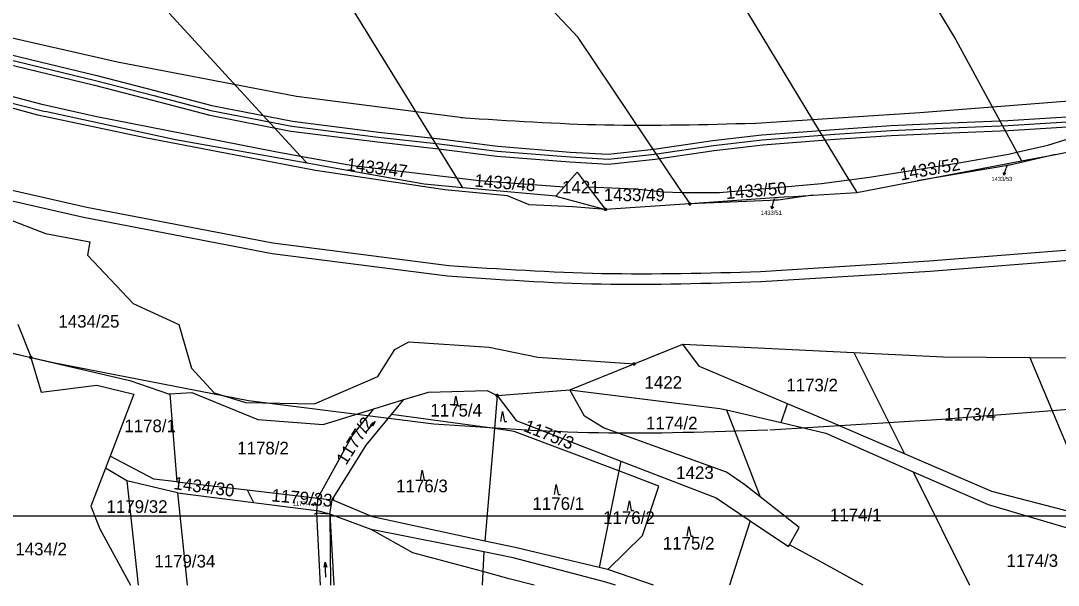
# Model space of a CAD drawing. Extents: x -510185 to -506993, y -1126306 to -1123642.
# Drawn here: x -509663.2 to -509243.9, y -1126306.3 to -1126078.2 of the extents above; entities that cross this region are included whole.
import ezdxf

# ---------------------------------------------------------------- set-up
doc = ezdxf.new("R2010")
doc.units = 0
for name, color, linetype in [('ochranná pásma', 7, 'Continuous'), ('parcelni hranice', 7, 'Continuous'), ('u_dráha', 7, 'Continuous'), ('u_kabely', 7, 'Continuous'), ('u_teliasonera', 7, 'Continuous'), ('x_formát_rám', 7, 'Continuous'), ('ˇ2', 7, 'Continuous'), ('ˇ3', 7, 'Continuous'), ('ˇ4', 7, 'Continuous'), ('ˇ7', 7, 'Continuous'), ('ˇ8', 7, 'Continuous')]:
    doc.layers.add(name, color=color, linetype=linetype)

msp = doc.modelspace()

# ---------------------------------------------------------------- linework, layer by layer
at = {"layer": 'ochranná pásma'}
for p, q in [((-509970.9, -1126016.24), (-509624.12, -1126094.8)), ((-509624.12, -1126094.8), (-509551.77, -1126108.73)), ((-509299.93, -1126115.29), (-509125.3, -1126101.71)), ((-509551.77, -1126108.73), (-509482.55, -1126117.63)), ((-509368.19, -1126119.72), (-509299.93, -1126115.3)), ((-509994.29, -1126138.38), (-509650.12, -1126216.27)), ((-509650.12, -1126216.27), (-509571.1, -1126231.61)), ((-509290.98, -1126239.2), (-509113.69, -1126225.24)), ((-509571.1, -1126231.61), (-509496.2, -1126241.07)), ((-509360.52, -1126243.45), (-509290.98, -1126239.21))]:
    msp.add_line(p, q, dxfattribs=at)
for points in [[(-509485.18, -1126117.32), (-509427.1, -1126120.27), (-509366.7, -1126119.61)], [(-509496.2, -1126241.07), (-509429.76, -1126244.62), (-509361.28, -1126243.52)]]:
    msp.add_spline(points, degree=3, dxfattribs=at)
at = {"layer": 'parcelni hranice'}
for p, q in [((-509521.38, -1125995.87), (-509437.89, -1126085.06)), ((-509314.05, -1126038.6), (-509285.32, -1126085.9)), ((-509486.92, -1126141.74), (-509544.19, -1126048.77)), ((-509550.1, -1126132.91), (-509603.23, -1126075.15)), ((-509328.41, -1126142.49), (-509369.3, -1126074.88)), ((-509395.96, -1126147.56), (-509437.89, -1126085.06)), ((-509285.32, -1126085.9), (-509260.64, -1126131.35)), ((-509704.83, -1126102.16), (-509653.26, -1126114.86)), ((-509681.63, -1126104.82), (-509655.16, -1126111.8)), ((-509656.19, -1126116.42), (-509680.33, -1126109.84)), ((-509655.16, -1126111.8), (-509633.12, -1126116.82)), ((-509600.68, -1126126.31), (-509653.26, -1126114.86)), ((-509612.93, -1126125.58), (-509656.19, -1126116.42)), ((-509633.12, -1126116.82), (-509560.32, -1126131.08)), ((-509248.18, -1126128.53), (-509213.38, -1126117.64)), ((-509245.11, -1126132.22), (-509198.31, -1126123.18)), ((-509544.09, -1126138.71), (-509612.93, -1126125.58)), ((-509547.43, -1126135.81), (-509600.68, -1126126.31)), ((-509560.32, -1126131.08), (-509550.1, -1126132.91)), ((-509263.99, -1126132.11), (-509260.64, -1126131.35)), ((-509260.64, -1126131.35), (-509248.18, -1126128.53)), ((-509260.64, -1126131.35), (-509258.74, -1126134.85)), ((-509547.43, -1126135.81), (-509550.1, -1126132.91)), ((-509550.1, -1126132.91), (-509528.98, -1126136.68)), ((-509537.15, -1126137.65), (-509547.43, -1126135.81)), ((-509320.26, -1126141.4), (-509283.28, -1126135.55)), ((-509300.93, -1126142.93), (-509258.74, -1126134.85)), ((-509283.28, -1126135.55), (-509263.99, -1126132.11)), ((-509245.11, -1126132.22), (-509263.49, -1126136.56)), ((-509258.74, -1126134.85), (-509245.11, -1126132.22)), ((-509491.86, -1126146.51), (-509544.09, -1126138.71)), ((-509500.11, -1126144.26), (-509537.15, -1126137.65)), ((-509528.98, -1126136.68), (-509486.92, -1126141.74)), ((-509443.59, -1126145.33), (-509438.37, -1126139.43)), ((-509438.37, -1126139.43), (-509433.83, -1126145.36)), ((-509263.49, -1126136.56), (-509300.93, -1126142.93)), ((-509484.49, -1126145.69), (-509500.11, -1126144.26)), ((-509484.49, -1126145.69), (-509486.92, -1126141.74)), ((-509486.92, -1126141.74), (-509477.91, -1126142.83)), ((-509477.91, -1126142.83), (-509443.59, -1126145.33)), ((-509357.84, -1126145.66), (-509339.61, -1126144)), ((-509339.61, -1126144), (-509328.41, -1126142.49)), ((-509328.41, -1126142.49), (-509320.26, -1126141.4)), ((-509328.41, -1126142.49), (-509325.32, -1126147.6)), ((-509325.32, -1126147.6), (-509300.93, -1126142.93)), ((-509466.52, -1126148.98), (-509491.86, -1126146.51)), ((-509446.95, -1126149.13), (-509484.49, -1126145.69)), ((-509446.95, -1126149.13), (-509443.59, -1126145.33)), ((-509433.83, -1126145.36), (-509414.64, -1126146.16)), ((-509433.83, -1126145.36), (-509426.86, -1126154.45)), ((-509414.64, -1126146.16), (-509403.56, -1126147.29)), ((-509403.56, -1126147.29), (-509395.96, -1126147.56)), ((-509395.96, -1126147.56), (-509395.78, -1126147.57)), ((-509395.96, -1126147.56), (-509392.83, -1126152.23)), ((-509395.78, -1126147.57), (-509380.8, -1126147.66)), ((-509380.8, -1126147.66), (-509357.84, -1126145.66)), ((-509343.09, -1126148.75), (-509325.32, -1126147.6)), ((-509457.72, -1126152.54), (-509466.52, -1126148.98)), ((-509440.06, -1126153.48), (-509457.72, -1126152.54)), ((-509446.95, -1126149.13), (-509426.86, -1126154.45)), ((-509392.83, -1126152.23), (-509426.86, -1126154.45)), ((-509352.86, -1126149.39), (-509392.83, -1126152.23)), ((-509357.15, -1126150.77), (-509392.83, -1126152.23)), ((-509343.09, -1126148.75), (-509357.15, -1126150.77)), ((-509352.86, -1126149.39), (-509343.09, -1126148.75)), ((-509426.86, -1126154.45), (-509440.06, -1126153.48)), ((-509668.16, -1126158.46), (-509653.2, -1126164.13)), ((-509653.2, -1126164.13), (-509635.22, -1126167.6)), ((-509635.22, -1126167.6), (-509636.22, -1126172.93)), ((-509636.22, -1126172.93), (-509617.78, -1126192.47)), ((-509617.78, -1126192.47), (-509599.27, -1126201.02)), ((-509664.36, -1126200.77), (-509659.36, -1126213.31)), ((-509599.27, -1126201.02), (-509594.18, -1126218.55)), ((-509675.5, -1126210.44), (-509659.08, -1126214.25)), ((-509518.91, -1126221.97), (-509512.01, -1126211)), ((-509512.01, -1126211), (-509506.32, -1126207.9)), ((-509506.32, -1126207.9), (-509473.89, -1126210.09)), ((-509473.89, -1126210.09), (-509454.27, -1126214.12)), ((-509415.25, -1126216.88), (-509395.58, -1126208.96)), ((-509395.58, -1126208.96), (-509326.52, -1126212.26)), ((-509388.87, -1126217.98), (-509395.58, -1126208.96)), ((-509659.36, -1126213.31), (-509659.08, -1126214.25)), ((-509659.08, -1126214.25), (-509619.11, -1126223.54)), ((-509659.08, -1126214.25), (-509654.9, -1126228.34)), ((-509454.27, -1126214.12), (-509415.25, -1126216.88)), ((-509326.52, -1126212.26), (-509306.08, -1126253.26)), ((-509326.52, -1126212.26), (-509290.34, -1126213.99)), ((-509290.34, -1126213.99), (-509255.47, -1126214.3)), ((-509255.47, -1126214.3), (-509224.07, -1126214.57)), ((-509255.47, -1126214.3), (-509228.22, -1126279.4)), ((-509594.18, -1126218.55), (-509584.95, -1126228.61)), ((-509441.3, -1126227.38), (-509415.25, -1126216.88)), ((-509353.3, -1126232.97), (-509388.87, -1126217.98)), ((-509619.11, -1126223.54), (-509603.48, -1126228.94)), ((-509544.52, -1126232.95), (-509518.91, -1126221.97)), ((-509654.9, -1126228.34), (-509632.38, -1126225.48)), ((-509632.38, -1126225.48), (-509617.47, -1126229.13)), ((-509508.33, -1126231.31), (-509498.44, -1126228.27)), ((-509498.44, -1126228.27), (-509474.73, -1126227.64)), ((-509474.73, -1126227.64), (-509470.64, -1126229.64)), ((-509470.64, -1126229.64), (-509441.3, -1126227.38)), ((-509441.3, -1126227.38), (-509380.68, -1126234.85)), ((-509435.41, -1126238.05), (-509441.3, -1126227.38)), ((-509617.47, -1126229.13), (-509627.08, -1126254.1)), ((-509603.48, -1126228.94), (-509602.87, -1126228.91)), ((-509602.87, -1126228.91), (-509594.06, -1126228.44)), ((-509602.87, -1126228.91), (-509600.08, -1126264.49)), ((-509594.06, -1126228.44), (-509567.39, -1126239.36)), ((-509584.95, -1126228.61), (-509572.3, -1126232.44)), ((-509572.3, -1126232.44), (-509544.52, -1126232.95)), ((-509520.45, -1126235.03), (-509508.33, -1126231.31)), ((-509513.29, -1126237.28), (-509508.33, -1126231.31)), ((-509470.64, -1126229.64), (-509471.79, -1126243.02)), ((-509470.64, -1126229.64), (-509463, -1126239.72)), ((-509540.95, -1126241.32), (-509520.45, -1126235.03)), ((-509524.35, -1126239.91), (-509520.45, -1126235.03)), ((-509380.68, -1126234.85), (-509378.03, -1126235.46)), ((-509378.03, -1126235.46), (-509355.89, -1126240.57)), ((-509378.03, -1126235.46), (-509364.37, -1126270.61)), ((-509355.89, -1126240.57), (-509353.3, -1126232.97)), ((-509336.36, -1126240.18), (-509353.3, -1126232.97)), ((-509567.39, -1126239.36), (-509540.95, -1126241.32)), ((-509529.39, -1126246.21), (-509524.35, -1126239.91)), ((-509523.65, -1126249.74), (-509513.29, -1126237.28)), ((-509471.79, -1126243.02), (-509513.29, -1126237.28)), ((-509463, -1126239.72), (-509420.65, -1126256.14)), ((-509427.75, -1126242.66), (-509435.41, -1126238.05)), ((-509355.89, -1126240.57), (-509337.81, -1126244.9)), ((-509306.08, -1126253.26), (-509336.36, -1126240.18)), ((-509471.79, -1126243.02), (-509475.69, -1126288.44)), ((-509463.73, -1126244.13), (-509471.79, -1126243.02)), ((-509421.47, -1126260.14), (-509463.73, -1126244.13)), ((-509377.93, -1126260.56), (-509427.75, -1126242.66)), ((-509337.81, -1126244.9), (-509302.5, -1126260.43)), ((-509543.07, -1126271.17), (-509529.39, -1126246.21)), ((-509537.33, -1126271.85), (-509523.65, -1126249.74)), ((-509270.82, -1126268.49), (-509306.08, -1126253.26)), ((-509627.08, -1126254.1), (-509628.97, -1126259.01)), ((-509609.36, -1126263.4), (-509627.08, -1126254.1)), ((-509420.65, -1126256.14), (-509421.47, -1126260.14)), ((-509420.65, -1126256.14), (-509382.18, -1126271.05)), ((-509628.97, -1126259.01), (-509634.87, -1126274.32)), ((-509620.28, -1126264.09), (-509628.97, -1126259.01)), ((-509421.47, -1126260.14), (-509429.43, -1126299.12)), ((-509405.3, -1126266.27), (-509421.47, -1126260.14)), ((-509370.52, -1126265.78), (-509377.93, -1126260.56)), ((-509302.5, -1126260.43), (-509272.3, -1126273.72)), ((-509302.5, -1126260.43), (-509279.8, -1126306.31)), ((-509620.28, -1126264.09), (-509615.75, -1126306.31)), ((-509599.83, -1126268.99), (-509620.28, -1126264.09)), ((-509600.08, -1126264.49), (-509609.36, -1126263.4)), ((-509600.08, -1126264.49), (-509571.67, -1126267.82)), ((-509364.37, -1126270.61), (-509370.52, -1126265.78)), ((-509599.83, -1126268.99), (-509569.16, -1126272.87)), ((-509599.83, -1126268.99), (-509595.86, -1126306.31)), ((-509571.67, -1126267.82), (-509543.07, -1126271.17)), ((-509571.67, -1126267.82), (-509569.16, -1126272.87)), ((-509411.88, -1126286.19), (-509405.3, -1126266.27)), ((-509228.22, -1126279.4), (-509270.82, -1126268.49)), ((-509634.87, -1126274.32), (-509631.25, -1126283.57)), ((-509569.16, -1126272.87), (-509543.61, -1126276.1)), ((-509543.07, -1126271.17), (-509543.61, -1126276.1)), ((-509543.07, -1126271.17), (-509537.33, -1126271.85)), ((-509538.23, -1126277.65), (-509537.33, -1126271.85)), ((-509521.02, -1126278.69), (-509537.33, -1126271.85)), ((-509382.18, -1126271.05), (-509368.41, -1126280.27)), ((-509348.66, -1126282.95), (-509364.37, -1126270.61)), ((-509272.3, -1126273.72), (-509225.23, -1126287.54)), ((-509543.61, -1126276.1), (-509543.72, -1126277.14)), ((-509543.72, -1126277.14), (-509542.21, -1126306.31)), ((-509538.23, -1126277.65), (-509543.61, -1126276.1)), ((-509521.56, -1126283.72), (-509538.23, -1126277.65)), ((-509538.23, -1126277.65), (-509537.94, -1126306.31)), ((-509538.23, -1126277.65), (-509536.61, -1126306.31)), ((-509475.69, -1126288.44), (-509521.02, -1126278.69)), ((-509368.41, -1126280.27), (-509376.76, -1126306.31)), ((-509368.41, -1126280.27), (-509352.93, -1126290.64)), ((-509631.25, -1126283.57), (-509618.78, -1126306.31)), ((-509476.07, -1126292.85), (-509521.56, -1126283.72)), ((-509425.97, -1126299.94), (-509411.88, -1126286.19)), ((-509352.55, -1126289.96), (-509348.66, -1126282.95)), ((-509463.38, -1126291.09), (-509475.69, -1126288.44)), ((-509429.43, -1126299.12), (-509463.38, -1126291.09)), ((-509352.93, -1126290.64), (-509352.55, -1126289.96)), ((-509341.14, -1126296.22), (-509352.55, -1126289.96)), ((-509476.07, -1126292.85), (-509476.43, -1126300.8)), ((-509464.18, -1126295.23), (-509476.07, -1126292.85)), ((-509426.8, -1126305.09), (-509464.18, -1126295.23)), ((-509425.97, -1126299.94), (-509429.43, -1126299.12)), ((-509322.73, -1126306.31), (-509341.14, -1126296.22)), ((-509476.43, -1126300.8), (-509476.68, -1126306.31)), ((-509407.53, -1126306.31), (-509425.97, -1126299.94)), ((-509422.78, -1126306.31), (-509426.8, -1126305.09))]:
    msp.add_line(p, q, dxfattribs=at)
at = {"layer": 'u_dráha'}
for p, q in [((-509984.16, -1126074.76), (-509636.42, -1126153.53)), ((-509981.04, -1126079.86), (-509637.78, -1126157.55)), ((-509636.42, -1126153.53), (-509561.28, -1126168)), ((-509637.78, -1126157.55), (-509561.62, -1126172.33)), ((-509296.05, -1126175.17), (-509120.65, -1126161.53)), ((-509295.69, -1126179.39), (-509118.4, -1126165.43)), ((-509561.28, -1126168), (-509490.2, -1126177.14)), ((-509561.62, -1126172.33), (-509490.78, -1126181.27)), ((-509364.31, -1126179.59), (-509296.05, -1126175.17)), ((-509364.17, -1126183.56), (-509295.69, -1126179.39))]:
    msp.add_line(p, q, dxfattribs=at)
for points in [[(-509490.2, -1126177.14), (-509428.3, -1126180.29), (-509364.31, -1126179.59)], [(-509490.78, -1126181.27), (-509428.64, -1126184.59), (-509364.17, -1126183.56)]]:
    msp.add_spline(points, degree=3, dxfattribs=at)
at = {"layer": 'u_kabely'}
for points in [[(-509692.74, -1126085.76), (-509659.69, -1126093.77), (-509632.44, -1126100.38), (-509608.93, -1126106.44), (-509585.88, -1126112.53), (-509553.32, -1126118.83), (-509518.47, -1126123.23), (-509493.82, -1126125.97), (-509470.41, -1126128.93), (-509441.09, -1126131.27), (-509425.74, -1126132.09), (-509407.34, -1126130.14), (-509383.52, -1126126.67), (-509363.75, -1126124.32), (-509334.41, -1126122.11), (-509311.61, -1126120.54), (-509290.65, -1126119.59), (-509264.3, -1126118.51), (-509240.59, -1126117.08)], [(-509694.18, -1126089.52), (-509660.63, -1126097.65), (-509633.42, -1126104.26), (-509609.95, -1126110.32), (-509586.78, -1126116.43), (-509553.96, -1126122.79), (-509518.95, -1126127.21), (-509494.3, -1126129.95), (-509470.83, -1126132.91), (-509441.35, -1126135.27), (-509425.64, -1126136.11), (-509406.84, -1126134.1), (-509383, -1126130.63), (-509363.37, -1126128.3), (-509334.13, -1126126.09), (-509311.39, -1126124.54), (-509290.47, -1126123.59), (-509264.1, -1126122.51), (-509240.27, -1126121.06)]]:
    msp.add_lwpolyline(points, dxfattribs=at)
at = {"layer": 'u_teliasonera'}
msp.add_lwpolyline([(-509693.46, -1126087.64), (-509660.16, -1126095.71), (-509632.93, -1126102.32), (-509609.44, -1126108.38), (-509586.33, -1126114.48), (-509553.64, -1126120.81), (-509518.71, -1126125.22), (-509494.06, -1126127.96), (-509470.62, -1126130.92), (-509441.22, -1126133.27), (-509425.69, -1126134.1), (-509407.09, -1126132.12), (-509383.26, -1126128.65), (-509363.56, -1126126.31), (-509334.27, -1126124.1), (-509311.5, -1126122.54), (-509290.56, -1126121.59), (-509264.2, -1126120.51), (-509240.43, -1126119.07)], dxfattribs=at)
at = {"layer": 'x_formát_rám'}
msp.add_lwpolyline([(-510158.52, -1126278.21), (-507008.52, -1126278.21), (-507008.52, -1123673.61), (-510158.52, -1123673.61)], close=True, dxfattribs=at)
at = {"layer": 'ˇ3'}
for points in [[(-509488.09, -1126233.87), (-509487.34, -1126229.87), (-509486.59, -1126233.87), (-509485.59, -1126233.87)], [(-509469.22, -1126240.17), (-509468.47, -1126236.17), (-509467.72, -1126240.17), (-509466.72, -1126240.17)], [(-509523.83, -1126244.79), (-509519.99, -1126240.17)], [(-509521.66, -1126241.39), (-509519.99, -1126240.17), (-509520.89, -1126242.03)], [(-509501.66, -1126263.88), (-509500.91, -1126259.88), (-509500.16, -1126263.88), (-509499.16, -1126263.88)], [(-509447.54, -1126269.64), (-509446.79, -1126265.64), (-509446.04, -1126269.64), (-509445.04, -1126269.64)], [(-509417.98, -1126276.14), (-509417.23, -1126272.14), (-509416.48, -1126276.14), (-509415.48, -1126276.14)], [(-509393.93, -1126286.54), (-509393.18, -1126282.54), (-509392.43, -1126286.54), (-509391.43, -1126286.54)], [(-509540.5, -1126299), (-509540.09, -1126296.98), (-509539.5, -1126298.96)], [(-509539.83, -1126302.98), (-509540.09, -1126296.98)]]:
    msp.add_lwpolyline(points, dxfattribs=at)
at = {"layer": 'ˇ4'}
for p, q in [((-509538.23, -1126277.65), (-509543.72, -1126277.14)), ((-509504.76, -1126293.19), (-509521.56, -1126283.72)), ((-509476.43, -1126300.8), (-509504.76, -1126293.19)), ((-509465.77, -1126303.66), (-509476.43, -1126300.8)), ((-509455.66, -1126306.31), (-509465.77, -1126303.66))]:
    msp.add_line(p, q, dxfattribs=at)
for points in [[(-509543.07, -1126271.17), (-509543.68, -1126270.39)], [(-509537.33, -1126271.85), (-509536.55, -1126271.24)], [(-509543.72, -1126277.14), (-509544.48, -1126277.77)], [(-509538.23, -1126277.65), (-509537.6, -1126278.41)]]:
    msp.add_lwpolyline(points, dxfattribs=at)
at = {"layer": 'ˇ7'}
for p, q in [((-509264.56, -1126136.38), (-509265.01, -1126137.74)), ((-509358.74, -1126150.34), (-509358.96, -1126151.31)), ((-509542.22, -1126274), (-509542.72, -1126273.96))]:
    msp.add_line(p, q, dxfattribs=at)
for points in [[(-509265.16, -1126139.8), (-509265.95, -1126140.59), (-509266.11, -1126139.48)], [(-509265.95, -1126140.59), (-509265.01, -1126137.74)], [(-509359.62, -1126154.24), (-509358.96, -1126151.31)], [(-509358.91, -1126153.37), (-509359.62, -1126154.24), (-509359.89, -1126153.15)], [(-509544.76, -1126274.26), (-509545.71, -1126273.67), (-509544.66, -1126273.27)], [(-509545.71, -1126273.67), (-509542.72, -1126273.96)]]:
    msp.add_lwpolyline(points, dxfattribs=at)
at = {"layer": 'ˇ8'}
for points in [[(-509392.68, -1126151.75), (-509392.43, -1126151.94), (-509392.33, -1126152.23), (-509392.43, -1126152.52), (-509392.68, -1126152.71), (-509392.98, -1126152.71), (-509393.23, -1126152.52), (-509393.33, -1126152.23), (-509393.23, -1126151.94), (-509392.98, -1126151.75)], [(-509426.71, -1126153.97), (-509426.46, -1126154.16), (-509426.36, -1126154.45), (-509426.46, -1126154.74), (-509426.71, -1126154.93), (-509427.01, -1126154.93), (-509427.26, -1126154.74), (-509427.36, -1126154.45), (-509427.26, -1126154.16), (-509427.01, -1126153.97)], [(-509658.93, -1126213.77), (-509658.68, -1126213.96), (-509658.58, -1126214.25), (-509658.68, -1126214.54), (-509658.93, -1126214.73), (-509659.23, -1126214.73), (-509659.48, -1126214.54), (-509659.58, -1126214.25), (-509659.48, -1126213.96), (-509659.23, -1126213.77)], [(-509415.1, -1126216.4), (-509414.85, -1126216.59), (-509414.75, -1126216.88), (-509414.85, -1126217.17), (-509415.1, -1126217.36), (-509415.4, -1126217.36), (-509415.65, -1126217.17), (-509415.75, -1126216.88), (-509415.65, -1126216.59), (-509415.4, -1126216.4)], [(-509470.49, -1126229.16), (-509470.24, -1126229.35), (-509470.14, -1126229.64), (-509470.24, -1126229.93), (-509470.49, -1126230.12), (-509470.79, -1126230.12), (-509471.04, -1126229.93), (-509471.14, -1126229.64), (-509471.04, -1126229.35), (-509470.79, -1126229.16)]]:
    msp.add_lwpolyline(points, close=True, dxfattribs=at)
for points in [[(-509392.95, -1126152.23), (-509392.71, -1126152.23)], [(-509426.98, -1126154.45), (-509426.74, -1126154.45)], [(-509659.2, -1126214.25), (-509658.96, -1126214.25)], [(-509415.37, -1126216.88), (-509415.13, -1126216.88)], [(-509470.76, -1126229.64), (-509470.52, -1126229.64)]]:
    msp.add_lwpolyline(points, dxfattribs=at)

# ---------------------------------------------------------------- texts
at = {"layer": 'ˇ2'}
for s, rotation, p in [('1433/47', 353.0566, (-509531.68, -1126138.67)), ('1433/52', 10.1414, (-509307.47, -1126142.8)), ('1433/48', 355.4057, (-509479.96, -1126145.22)), ('1433/50', 4.5264, (-509378.11, -1126150.29)), ('1177/2', 57.5823, (-509531.71, -1126258.05)), ('1175/3', 338.3889, (-509460.31, -1126243.92)), ('1434/30', 352.5982, (-509601.61, -1126267.45)), ('1179/33', 354.8328, (-509562.03, -1126272.4))]:
    msp.add_text(s, height=5.1, rotation=rotation, dxfattribs=at).set_placement(p)
for s, height, p in [('1433/53', 0.3, (-509264.54, -1126136.38)), ('1421', 5.1, (-509444.42, -1126148.01)), ('1433/49', 5.1, (-509427.55, -1126151.11)), ('1433/51', 0.3, (-509358.72, -1126150.34)), ('1434/25', 5.1, (-509647.94, -1126202.23)), ('1422', 5.1, (-509411.11, -1126226.93)), ('1173/2', 5.1, (-509353.83, -1126227.96)), ('1175/4', 5.1, (-509497.64, -1126238.14)), ('1173/4', 5.1, (-509290.04, -1126239.77)), ('1178/1', 5.1, (-509621.31, -1126244.46)), ('1174/2', 5.1, (-509410.54, -1126243.32)), ('1178/2', 5.1, (-509575.68, -1126253.43)), ('1423', 5.1, (-509398.31, -1126263.37)), ('1176/3', 5.1, (-509511.47, -1126268.72)), ('1179/32', 5.1, (-509628.49, -1126277.06)), ('1177/4', 0.3, (-509541.26, -1126274.5)), ('1176/1', 5.1, (-509456.38, -1126275.85)), ('1176/2', 5.1, (-509427.84, -1126281.54)), ('1174/1', 5.1, (-509336.21, -1126280.45)), ('1175/2', 5.1, (-509403.71, -1126291.88)), ('1434/2', 5.1, (-509665.34, -1126294.23)), ('1179/34', 5.1, (-509609.18, -1126299.13)), ('1174/3', 5.1, (-509264.85, -1126298.89))]:
    msp.add_text(s, height=height, dxfattribs=at).set_placement(p)
at = {"layer": 'ˇ7'}
for s, p in [('1433/53', (-509270.95, -1126143)), ('1433/51', (-509364.12, -1126156.67)), ('1177/4', (-509553.23, -1126274.11))]:
    msp.add_text(s, height=1.7, dxfattribs=at).set_placement(p)

doc.saveas('drawing.dxf')
